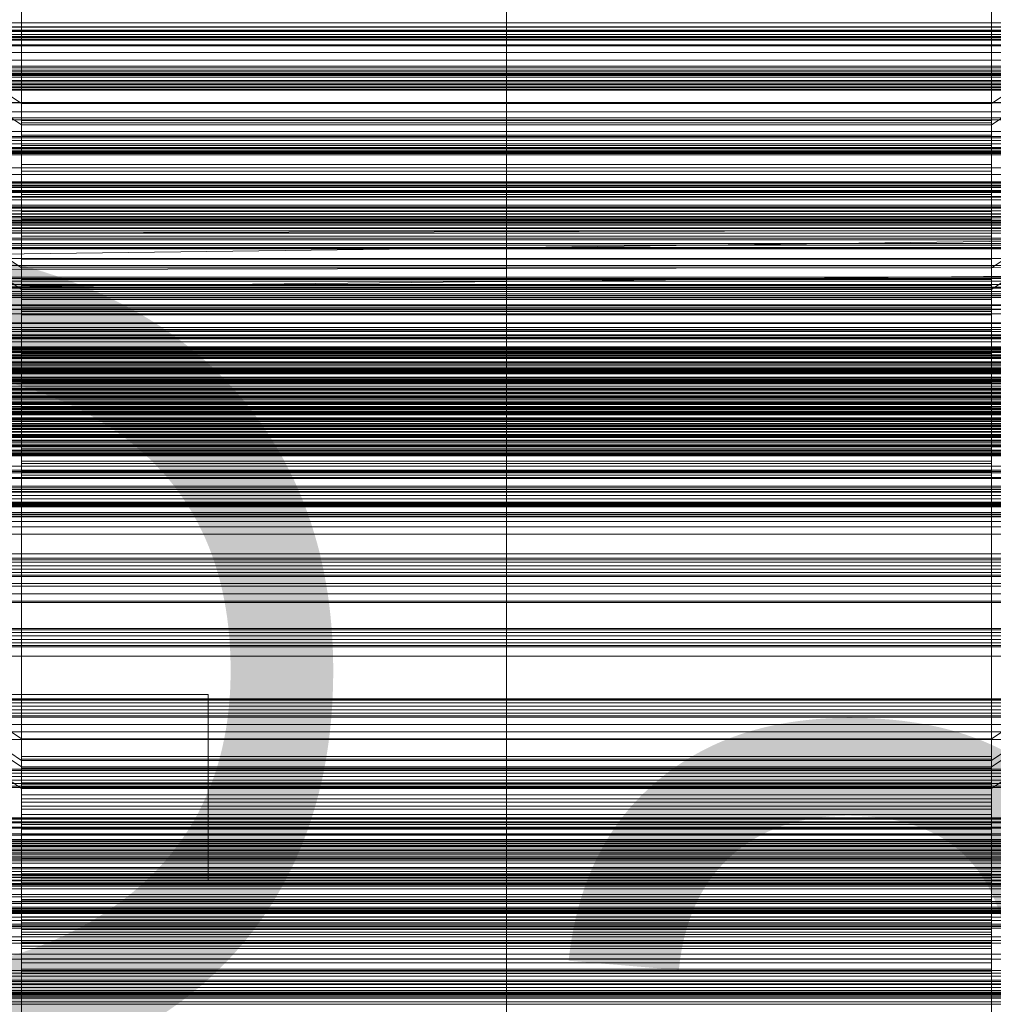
# Model space of a CAD drawing. Header units: millimetres. Extents: x -4395 to 65662, y -65530 to 6847.
# Tile 439 of 656: x -130 to 130, y -33423 to -33159. Entities that reach past the tile are written whole.
import ezdxf

# ---------------------------------------------------------------- set-up
doc = ezdxf.new("R2010")
doc.units = ezdxf.units.MM
for name, color, linetype, lineweight in [('COTAS_O', 1, 'Continuous', 0), ('COTAS_P', 1, 'Continuous', 0), ('frontal_briquetadora', 7, 'Continuous', 0), ('frontal_C01', 7, 'Continuous', 0), ('frontal_C01-mix', 7, 'Continuous', 0), ('frontal_C02', 7, 'Continuous', 0), ('frontal_C02-briq', 7, 'Continuous', 0), ('frontal_C03', 7, 'Continuous', 0), ('frontal_mezcladora', 7, 'Continuous', 0), ('frontal_secador', 7, 'Continuous', 0)]:
    doc.layers.add(name, color=color, linetype=linetype, lineweight=lineweight)
doc.dimstyles.new('R19_100', dxfattribs={"dimtxt": 250, "dimasz": 150, "dimexe": 150, "dimexo": 80, "dimgap": 100, "dimtad": 1, "dimtih": 1, "dimtoh": 1, "dimdsep": 46, "dimcen": 0.09, "dimadec": 0, "dimazin": 0, "dimtfac": 1, "dimtdec": 4, "dimtofl": 0, "dimtmove": 0, "dimatfit": 3, "dimfxl": 1, "dimtolj": 1, "dimtzin": 0, "dimarcsym": 0})

# ---------------------------------------------------------------- blocks, each defined once
blk = doc.blocks.new('DIM_R33_43')
at = {"layer": 'COTAS_O'}
for p, q in [((-1725, -33700), (-1575, -33655)), ((1725, -33700), (1575, -33655)), ((-1725, -34400), (-1725, -33700)), ((-1725, -33700), (1725, -33700)), ((-1725, -33700), (-1575, -33745)), ((1725, -33700), (1575, -33745)), ((1725, -34400), (1725, -33700))]:
    blk.add_line(p, q, dxfattribs=at)
blk.add_text('3450 O', height=250, dxfattribs=at).set_placement((0, -33600))
blk = doc.blocks.new('DIM_R33_44')
at = {"layer": 'COTAS_P'}
for p, q in [((-150, -32200), (550, -32200)), ((550, -32200), (505, -32350)), ((550, -34800), (550, -32200)), ((550, -32200), (595, -32350)), ((550, -34800), (505, -34650)), ((550, -34800), (595, -34650)), ((-150, -34800), (550, -34800))]:
    blk.add_line(p, q, dxfattribs=at)
blk.add_text('2600 P', height=250, rotation=90, dxfattribs=at).set_placement((450, -33500))
blk = doc.blocks.new('DIM_R33_46')
at = {"layer": 'COTAS_O'}
for p, q in [((-650, -33700), (50, -33700)), ((50, -33700), (5, -33850)), ((50, -34900), (50, -33700)), ((50, -33700), (95, -33850)), ((50, -34900), (5, -34750)), ((50, -34900), (95, -34750)), ((-650, -34900), (50, -34900))]:
    blk.add_line(p, q, dxfattribs=at)
blk.add_text('1200 O', height=250, rotation=90, dxfattribs=at).set_placement((-50, -34300))

msp = doc.modelspace()

# ---------------------------------------------------------------- linework, layer by layer
at = {"layer": 'frontal_briquetadora'}
msp.add_line((345, -33170), (-305, -33170), dxfattribs=at)
at = {"layer": 'frontal_C01'}
for p, q in [((-130, -33225.672), (-130, -33099.395)), ((0, -33225.672), (0, -33099.395)), ((130, -33225.672), (130, -33099.395)), ((-130, -33105.154), (-130, -33231.431)), ((0, -33105.154), (0, -33231.431)), ((130, -33105.154), (130, -33231.431)), ((-130, -33225.672), (-228.298, -33159.609)), ((228.298, -33159.609), (130, -33225.672)), ((300, -33166.179), (-300, -33166.179)), ((-228.298, -33165.368), (-130, -33231.431)), ((130, -33231.431), (228.298, -33165.368)), ((300, -33173.768), (-300, -33173.768)), ((-425, -33189.122), (425, -33189.122)), ((425, -33200.634), (-425, -33200.634)), ((425, -33203.46), (-425, -33203.46)), ((300, -33204.143), (-300, -33204.143)), ((300, -33210.34), (-300, -33210.34)), ((-425, -33214.972), (425, -33214.972)), ((-130, -33351.95), (-130, -33225.672)), ((0, -33225.672), (-130, -33225.672)), ((0, -33351.95), (0, -33225.672)), ((130, -33225.672), (0, -33225.672)), ((130, -33351.95), (130, -33225.672)), ((-130, -33231.431), (-130, -33230.406)), ((-130, -33230.406), (-130, -33231.111)), ((-130, -33230.406), (130, -33230.406)), ((-130, -33231.111), (-130, -33233.499)), ((-130, -33231.111), (130, -33231.111)), ((-130, -33231.431), (-130, -33357.709)), ((-130, -33231.431), (0, -33231.431)), ((-130, -33234.117), (-130, -33231.431)), ((-130, -33231.431), (130, -33231.431)), ((0, -33231.431), (0, -33357.709)), ((0, -33231.431), (130, -33231.431)), ((130, -33231.111), (130, -33230.406)), ((130, -33230.406), (130, -33231.431)), ((130, -33233.499), (130, -33231.111)), ((130, -33231.431), (130, -33357.709)), ((130, -33231.431), (130, -33234.117)), ((300, -33233.648), (-300, -33233.648)), ((-130, -33233.499), (-130, -33237.406)), ((-130, -33233.499), (130, -33233.499)), ((-130, -33238.281), (-130, -33234.117)), ((-130, -33234.117), (130, -33234.117)), ((130, -33237.406), (130, -33233.499)), ((130, -33234.117), (130, -33238.281)), ((300, -33238.029), (-300, -33238.029)), ((-130, -33237.406), (-130, -33242.567)), ((-130, -33237.406), (130, -33237.406)), ((130, -33242.567), (130, -33237.406)), ((-130, -33243.638), (-130, -33238.281)), ((-130, -33238.281), (130, -33238.281)), ((130, -33238.281), (130, -33243.638)), ((-130, -33242.567), (-130, -33248.629)), ((-130, -33242.567), (130, -33242.567)), ((130, -33248.629), (130, -33242.567)), ((-130, -33249.824), (-130, -33243.638)), ((-130, -33243.638), (130, -33243.638)), ((130, -33243.638), (130, -33249.824)), ((-148, -33246.801), (148, -33246.801)), ((-148, -33247.051), (148, -33247.051)), ((-148, -33247.164), (148, -33247.164)), ((-148, -33247.897), (148, -33247.897)), ((-148, -33248.116), (148, -33248.116)), ((-130, -33248.629), (-130, -33255.18)), ((130, -33248.629), (-130, -33248.629)), ((130, -33255.18), (130, -33248.629)), ((-148, -33249.282), (148, -33249.282)), ((-148, -33249.591), (148, -33249.591)), ((-148, -33251.11), (148, -33251.11)), ((-130, -33256.417), (-130, -33249.824)), ((-130, -33249.824), (130, -33249.824)), ((130, -33249.824), (130, -33256.417)), ((300, -33252.681), (-300, -33252.681)), ((250, -33252.594), (-250, -33252.594)), ((-148, -33251.49), (148, -33251.49)), ((148, -33253.258), (-148, -33253.258)), ((-148, -33253.681), (148, -33253.681)), ((300, -33254.949), (-300, -33254.949)), ((-148, -33255.579), (148, -33255.579)), ((-148, -33256.018), (148, -33256.018)), ((-130, -33255.18), (-130, -33261.773)), ((-130, -33255.18), (130, -33255.18)), ((-130, -33262.968), (-130, -33256.417)), ((-130, -33256.417), (130, -33256.417)), ((130, -33261.773), (130, -33255.18)), ((130, -33256.417), (130, -33262.968)), ((-250, -33257.389), (250, -33257.389)), ((-148, -33257.916), (148, -33257.916)), ((-148, -33258.339), (148, -33258.339)), ((300, -33259.947), (-300, -33259.947)), ((-148, -33260.107), (148, -33260.107)), ((-148, -33260.487), (148, -33260.487)), ((-130, -33261.773), (-130, -33267.959)), ((-130, -33261.773), (130, -33261.773)), ((130, -33267.959), (130, -33261.773)), ((-148, -33262.006), (148, -33262.006)), ((-148, -33262.316), (148, -33262.316)), ((-148, -33263.481), (148, -33263.481)), ((-148, -33263.7), (148, -33263.7)), ((-148, -33264.433), (148, -33264.433)), ((-130, -33269.03), (-130, -33262.968)), ((-130, -33262.968), (130, -33262.968)), ((130, -33262.968), (130, -33269.03)), ((-148, -33264.546), (148, -33264.546)), ((-148, -33264.796), (148, -33264.796)), ((-130, -33267.959), (-130, -33273.317)), ((-130, -33267.959), (130, -33267.959)), ((-130, -33274.191), (-130, -33269.03)), ((-130, -33269.03), (130, -33269.03)), ((130, -33273.317), (130, -33267.959)), ((130, -33269.03), (130, -33274.191)), ((-130, -33273.317), (-130, -33277.48)), ((-130, -33273.317), (130, -33273.317)), ((-130, -33278.098), (-130, -33274.191)), ((-130, -33274.191), (130, -33274.191)), ((130, -33277.48), (130, -33273.317)), ((130, -33274.191), (130, -33278.098)), ((-130, -33277.48), (-130, -33280.166)), ((-130, -33277.48), (130, -33277.48)), ((130, -33280.166), (130, -33277.48)), ((-130, -33280.486), (-130, -33278.098)), ((-130, -33278.098), (130, -33278.098)), ((-130, -33280.166), (-130, -33281.191)), ((-130, -33280.166), (130, -33280.166)), ((130, -33278.098), (130, -33280.486)), ((130, -33281.191), (130, -33280.166)), ((-130, -33281.191), (-130, -33280.486)), ((-130, -33280.486), (130, -33280.486)), ((-130, -33281.191), (130, -33281.191)), ((130, -33280.486), (130, -33281.191)), ((-130, -33351.95), (-228.298, -33285.886)), ((228.298, -33285.886), (130, -33351.95)), ((-228.298, -33291.645), (-130, -33357.709)), ((130, -33357.709), (228.298, -33291.645)), ((-425, -33315.399), (425, -33315.399)), ((425, -33326.911), (-425, -33326.911)), ((425, -33329.738), (-425, -33329.738)), ((-425, -33341.25), (425, -33341.25)), ((-130, -33478.228), (-130, -33351.95)), ((0, -33351.95), (-130, -33351.95)), ((0, -33478.228), (0, -33351.95)), ((130, -33351.95), (0, -33351.95)), ((130, -33478.228), (130, -33351.95)), ((-130, -33357.709), (-130, -33356.684)), ((-130, -33356.684), (-130, -33357.389)), ((-130, -33356.684), (130, -33356.684)), ((130, -33357.389), (130, -33356.684)), ((130, -33356.684), (130, -33357.709)), ((-130, -33357.389), (-130, -33359.777)), ((-130, -33357.389), (130, -33357.389)), ((-130, -33357.709), (-130, -33483.987)), ((-130, -33357.709), (0, -33357.709)), ((-130, -33360.395), (-130, -33357.709)), ((-130, -33357.709), (130, -33357.709)), ((0, -33357.709), (0, -33483.987)), ((0, -33357.709), (130, -33357.709)), ((130, -33359.777), (130, -33357.389)), ((130, -33357.709), (130, -33483.987)), ((130, -33357.709), (130, -33360.395)), ((-130, -33359.777), (-130, -33363.684)), ((-130, -33359.777), (130, -33359.777)), ((-130, -33364.558), (-130, -33360.395)), ((-130, -33360.395), (130, -33360.395)), ((130, -33363.684), (130, -33359.777)), ((130, -33360.395), (130, -33364.558)), ((-130, -33363.684), (-130, -33368.845)), ((-130, -33363.684), (130, -33363.684)), ((-130, -33369.915), (-130, -33364.558)), ((-130, -33364.558), (130, -33364.558)), ((130, -33368.845), (130, -33363.684)), ((130, -33364.558), (130, -33369.915)), ((-130, -33368.845), (-130, -33374.907)), ((-130, -33368.845), (130, -33368.845)), ((-130, -33376.101), (-130, -33369.915)), ((-130, -33369.915), (130, -33369.915)), ((130, -33374.907), (130, -33368.845)), ((130, -33369.915), (130, -33376.101)), ((-148, -33373.079), (148, -33373.079)), ((-148, -33373.329), (148, -33373.329)), ((-148, -33373.442), (148, -33373.442)), ((-148, -33374.175), (148, -33374.175)), ((-148, -33374.394), (148, -33374.394)), ((-130, -33374.907), (-130, -33381.458)), ((130, -33374.907), (-130, -33374.907)), ((130, -33381.458), (130, -33374.907)), ((-148, -33375.559), (148, -33375.559)), ((-148, -33375.869), (148, -33375.869)), ((-148, -33377.388), (148, -33377.388)), ((-148, -33377.767), (148, -33377.767)), ((-130, -33382.694), (-130, -33376.101)), ((-130, -33376.101), (130, -33376.101)), ((130, -33376.101), (130, -33382.694)), ((148, -33379.536), (-148, -33379.536)), ((-148, -33379.959), (148, -33379.959)), ((-148, -33381.857), (148, -33381.857)), ((-148, -33382.295), (148, -33382.295)), ((-130, -33381.458), (-130, -33388.051)), ((-130, -33381.458), (130, -33381.458)), ((-130, -33389.245), (-130, -33382.694)), ((-130, -33382.694), (130, -33382.694)), ((130, -33388.051), (130, -33381.458)), ((130, -33382.694), (130, -33389.245)), ((-148, -33384.193), (148, -33384.193)), ((-148, -33384.616), (148, -33384.616)), ((-148, -33386.385), (148, -33386.385)), ((-148, -33386.765), (148, -33386.765)), ((-148, -33388.283), (148, -33388.283)), ((-130, -33388.051), (-130, -33394.237)), ((-130, -33388.051), (130, -33388.051)), ((130, -33394.237), (130, -33388.051)), ((-148, -33388.593), (148, -33388.593)), ((-148, -33389.759), (148, -33389.759)), ((-148, -33389.978), (148, -33389.978)), ((-148, -33390.71), (148, -33390.71)), ((-148, -33390.824), (148, -33390.824)), ((-148, -33391.074), (148, -33391.074)), ((-130, -33395.308), (-130, -33389.245)), ((-130, -33389.245), (130, -33389.245)), ((130, -33389.245), (130, -33395.308)), ((-130, -33394.237), (-130, -33399.594)), ((-130, -33394.237), (130, -33394.237)), ((-130, -33400.469), (-130, -33395.308)), ((-130, -33395.308), (130, -33395.308)), ((130, -33399.594), (130, -33394.237)), ((130, -33395.308), (130, -33400.469)), ((-130, -33399.594), (-130, -33403.758)), ((-130, -33399.594), (130, -33399.594)), ((-130, -33404.376), (-130, -33400.469)), ((-130, -33400.469), (130, -33400.469)), ((130, -33403.758), (130, -33399.594)), ((130, -33400.469), (130, -33404.376)), ((-130, -33403.758), (-130, -33406.443)), ((-130, -33403.758), (130, -33403.758)), ((-130, -33406.763), (-130, -33404.376)), ((-130, -33404.376), (130, -33404.376)), ((130, -33406.443), (130, -33403.758)), ((130, -33404.376), (130, -33406.763)), ((-130, -33406.443), (-130, -33407.469)), ((-130, -33406.443), (130, -33406.443)), ((-130, -33407.469), (-130, -33406.763)), ((-130, -33406.763), (130, -33406.763)), ((130, -33407.469), (130, -33406.443)), ((130, -33406.763), (130, -33407.469)), ((-130, -33407.469), (130, -33407.469))]:
    msp.add_line(p, q, dxfattribs=at)
at = {"layer": 'frontal_C01-mix'}
for p, q in [((150, -33311), (-150, -33311)), ((-150, -33315), (150, -33315))]:
    msp.add_line(p, q, dxfattribs=at)
at = {"layer": 'frontal_C02'}
for p, q in [((-130, -33181.6), (-130, -33048.209)), ((0, -33181.6), (0, -33048.209)), ((130, -33181.6), (130, -33048.209)), ((-130, -33053.94), (-130, -33187.33)), ((0, -33053.94), (0, -33187.33)), ((130, -33053.94), (130, -33187.33)), ((-130, -33181.6), (-228.298, -33115.864)), ((228.298, -33115.864), (130, -33181.6)), ((-228.298, -33121.594), (-130, -33187.33)), ((130, -33187.33), (228.298, -33121.594)), ((-450, -33161.186), (450, -33161.186)), ((-310, -33161.099), (310, -33161.099)), ((307, -33161.099), (-307, -33161.099)), ((-425, -33163.647), (425, -33163.647)), ((310, -33163.962), (-310, -33163.962)), ((-307, -33161.993), (307, -33161.993)), ((450, -33173.108), (-450, -33173.108)), ((-2250, -33181.445), (2250, -33181.445)), ((-130, -33359.453), (-130, -33181.6)), ((0, -33181.6), (-130, -33181.6)), ((0, -33359.453), (0, -33181.6)), ((130, -33181.6), (0, -33181.6)), ((130, -33359.453), (130, -33181.6)), ((-2250, -33185.445), (2250, -33185.445)), ((-130, -33187.33), (-130, -33186.197)), ((-130, -33186.197), (-130, -33186.793)), ((-130, -33186.197), (130, -33186.197)), ((-130, -33186.793), (-130, -33189.078)), ((-130, -33186.793), (130, -33186.793)), ((-130, -33187.33), (-130, -33365.184)), ((-130, -33187.33), (0, -33187.33)), ((-130, -33190.116), (-130, -33187.33)), ((-130, -33187.33), (130, -33187.33)), ((0, -33187.33), (0, -33365.184)), ((0, -33187.33), (130, -33187.33)), ((130, -33186.793), (130, -33186.197)), ((130, -33186.197), (130, -33187.33)), ((130, -33189.078), (130, -33186.793)), ((130, -33187.33), (130, -33365.184)), ((130, -33187.33), (130, -33190.116)), ((-130, -33189.078), (-130, -33192.897)), ((-130, -33189.078), (130, -33189.078)), ((-130, -33194.364), (-130, -33190.116)), ((-130, -33190.116), (130, -33190.116)), ((130, -33192.897), (130, -33189.078)), ((130, -33190.116), (130, -33194.364)), ((-130, -33192.897), (-130, -33197.988)), ((-130, -33192.897), (130, -33192.897)), ((130, -33197.988), (130, -33192.897)), ((450, -33194.595), (-450, -33194.595)), ((-130, -33199.785), (-130, -33194.364)), ((-130, -33194.364), (130, -33194.364)), ((130, -33194.364), (130, -33199.785)), ((-130, -33197.988), (-130, -33204.005)), ((-130, -33197.988), (130, -33197.988)), ((130, -33204.005), (130, -33197.988)), ((-130, -33206.009), (-130, -33199.785)), ((-130, -33199.785), (130, -33199.785)), ((130, -33199.785), (130, -33206.009)), ((-148, -33202.583), (148, -33202.583)), ((-148, -33202.794), (148, -33202.794)), ((-148, -33202.985), (148, -33202.985)), ((-148, -33203.604), (148, -33203.604)), ((-148, -33203.972), (148, -33203.972)), ((-148, -33204.957), (148, -33204.957)), ((-148, -33205.477), (148, -33205.477)), ((-130, -33204.005), (-130, -33210.538)), ((130, -33204.005), (-130, -33204.005)), ((-130, -33212.613), (-130, -33206.009)), ((-130, -33206.009), (130, -33206.009)), ((130, -33210.538), (130, -33204.005)), ((130, -33206.009), (130, -33212.613)), ((-450, -33206.517), (450, -33206.517)), ((-148, -33206.761), (148, -33206.761)), ((-148, -33207.398), (148, -33207.398)), ((148, -33208.893), (-148, -33208.893)), ((-148, -33209.603), (148, -33209.603)), ((-148, -33211.208), (148, -33211.208)), ((-130, -33210.538), (-130, -33217.142)), ((-130, -33210.538), (130, -33210.538)), ((130, -33217.142), (130, -33210.538)), ((-148, -33211.943), (148, -33211.943)), ((-148, -33213.548), (148, -33213.548)), ((-148, -33214.258), (148, -33214.258)), ((-130, -33219.146), (-130, -33212.613)), ((-130, -33212.613), (130, -33212.613)), ((130, -33212.613), (130, -33219.146)), ((-148, -33215.754), (148, -33215.754)), ((-148, -33216.39), (148, -33216.39)), ((-148, -33217.674), (148, -33217.674)), ((-148, -33218.194), (148, -33218.194)), ((-148, -33219.18), (148, -33219.18)), ((-148, -33219.547), (148, -33219.547)), ((-130, -33217.142), (-130, -33223.367)), ((-130, -33217.142), (130, -33217.142)), ((-130, -33225.163), (-130, -33219.146)), ((-130, -33219.146), (130, -33219.146)), ((130, -33223.367), (130, -33217.142)), ((130, -33219.146), (130, -33225.163)), ((-148, -33220.167), (148, -33220.167)), ((-148, -33220.357), (148, -33220.357)), ((-148, -33220.568), (148, -33220.568)), ((-130, -33223.367), (-130, -33228.788)), ((-130, -33223.367), (130, -33223.367)), ((130, -33228.788), (130, -33223.367)), ((-130, -33230.255), (-130, -33225.163)), ((-130, -33225.163), (130, -33225.163)), ((130, -33225.163), (130, -33230.255)), ((-130, -33228.788), (-130, -33233.036)), ((-130, -33228.788), (130, -33228.788)), ((130, -33233.036), (130, -33228.788)), ((-130, -33234.073), (-130, -33230.255)), ((-130, -33230.255), (130, -33230.255)), ((130, -33230.255), (130, -33234.073)), ((-130, -33233.036), (-130, -33235.821)), ((-130, -33233.036), (130, -33233.036)), ((-130, -33236.358), (-130, -33234.073)), ((-130, -33234.073), (130, -33234.073)), ((130, -33235.821), (130, -33233.036)), ((130, -33234.073), (130, -33236.358)), ((-130, -33235.821), (-130, -33236.954)), ((-130, -33235.821), (130, -33235.821)), ((-130, -33236.954), (-130, -33236.358)), ((-130, -33236.358), (130, -33236.358)), ((-130, -33236.954), (130, -33236.954)), ((130, -33236.954), (130, -33235.821)), ((130, -33236.358), (130, -33236.954)), ((-311.15, -33241.621), (311.15, -33241.621)), ((-311.15, -33242.218), (311.15, -33242.218)), ((-311.15, -33242.755), (311.15, -33242.755)), ((-311.15, -33244.503), (311.15, -33244.503)), ((-311.15, -33245.54), (311.15, -33245.54)), ((-307, -33243.62), (307, -33243.62)), ((307, -33244.514), (-307, -33244.514)), ((-311.15, -33248.321), (311.15, -33248.321)), ((-311.15, -33249.788), (311.15, -33249.788)), ((-311.15, -33253.412), (311.15, -33253.412)), ((-311.15, -33255.209), (311.15, -33255.209)), ((-440, -33258.008), (440, -33258.008)), ((-440, -33258.219), (440, -33258.219)), ((-440, -33258.409), (440, -33258.409)), ((-440, -33259.029), (440, -33259.029)), ((-440, -33259.396), (440, -33259.396)), ((-440, -33260.382), (440, -33260.382)), ((-440, -33260.901), (440, -33260.901)), ((311.15, -33259.43), (-311.15, -33259.43)), ((-311.15, -33261.434), (311.15, -33261.434)), ((-440, -33262.186), (440, -33262.186)), ((-440, -33262.822), (440, -33262.822)), ((440, -33264.318), (-440, -33264.318)), ((-440, -33265.028), (440, -33265.028)), ((-440, -33266.633), (440, -33266.633)), ((-311.15, -33265.963), (311.15, -33265.963)), ((-440, -33267.368), (440, -33267.368)), ((-440, -33268.973), (440, -33268.973)), ((-440, -33269.683), (440, -33269.683)), ((-311.15, -33268.038), (311.15, -33268.038)), ((-440, -33271.178), (440, -33271.178)), ((-440, -33271.815), (440, -33271.815)), ((-425, -33270.442), (425, -33270.442)), ((-440, -33273.099), (440, -33273.099)), ((-440, -33273.619), (440, -33273.619)), ((-440, -33274.604), (440, -33274.604)), ((-440, -33274.972), (440, -33274.972)), ((-311.15, -33272.567), (311.15, -33272.567)), ((-311.15, -33274.571), (311.15, -33274.571)), ((-440, -33275.591), (440, -33275.591)), ((-440, -33275.781), (440, -33275.781)), ((-440, -33275.993), (440, -33275.993)), ((-311.15, -33278.791), (311.15, -33278.791)), ((425, -33281.896), (-425, -33281.896)), ((-311.15, -33280.588), (311.15, -33280.588)), ((425, -33285.583), (-425, -33285.583)), ((-311.15, -33284.212), (311.15, -33284.212)), ((-311.15, -33285.679), (311.15, -33285.679)), ((-311.15, -33288.46), (311.15, -33288.46)), ((-311.15, -33289.498), (311.15, -33289.498)), ((-311.15, -33291.246), (311.15, -33291.246)), ((-311.15, -33291.783), (311.15, -33291.783)), ((-311.15, -33292.379), (311.15, -33292.379)), ((310, -33292.241), (-310, -33292.241)), ((307, -33291.347), (-307, -33291.347)), ((-307, -33292.241), (307, -33292.241)), ((-310, -33295.105), (310, -33295.105)), ((-130, -33359.453), (-228.298, -33293.718)), ((228.298, -33293.718), (130, -33359.453)), ((-425, -33297.037), (425, -33297.037)), ((-228.298, -33299.448), (-130, -33365.184)), ((130, -33365.184), (228.298, -33299.448)), ((-130, -33649.948), (-130, -33359.453)), ((0, -33359.453), (-130, -33359.453)), ((0, -33649.948), (0, -33359.453)), ((130, -33359.453), (0, -33359.453)), ((130, -33649.948), (130, -33359.453)), ((-130, -33365.184), (-130, -33364.051)), ((-130, -33364.051), (-130, -33364.647)), ((-130, -33364.051), (130, -33364.051)), ((-130, -33364.647), (-130, -33366.932)), ((-130, -33364.647), (130, -33364.647)), ((130, -33364.647), (130, -33364.051)), ((130, -33364.051), (130, -33365.184)), ((130, -33366.932), (130, -33364.647)), ((-130, -33365.184), (-130, -33655.678)), ((-130, -33365.184), (0, -33365.184)), ((-130, -33367.969), (-130, -33365.184)), ((-130, -33365.184), (130, -33365.184)), ((-130, -33366.932), (-130, -33370.75)), ((-130, -33366.932), (130, -33366.932)), ((0, -33365.184), (0, -33655.678)), ((0, -33365.184), (130, -33365.184)), ((130, -33365.184), (130, -33655.678)), ((130, -33365.184), (130, -33367.969)), ((130, -33370.75), (130, -33366.932)), ((-130, -33372.217), (-130, -33367.969)), ((-130, -33367.969), (130, -33367.969)), ((130, -33367.969), (130, -33372.217)), ((-130, -33370.75), (-130, -33375.842)), ((-130, -33370.75), (130, -33370.75)), ((-130, -33377.638), (-130, -33372.217)), ((-130, -33372.217), (130, -33372.217)), ((130, -33375.842), (130, -33370.75)), ((130, -33372.217), (130, -33377.638)), ((-130, -33375.842), (-130, -33381.859)), ((-130, -33375.842), (130, -33375.842)), ((-130, -33383.863), (-130, -33377.638)), ((-130, -33377.638), (130, -33377.638)), ((130, -33381.859), (130, -33375.842)), ((130, -33377.638), (130, -33383.863)), ((-148, -33380.437), (148, -33380.437)), ((-148, -33380.648), (148, -33380.648)), ((-148, -33380.838), (148, -33380.838)), ((-148, -33381.458), (148, -33381.458)), ((-148, -33381.825), (148, -33381.825)), ((-148, -33382.811), (148, -33382.811)), ((-130, -33381.859), (-130, -33388.392)), ((130, -33381.859), (-130, -33381.859)), ((130, -33388.392), (130, -33381.859)), ((-148, -33383.331), (148, -33383.331)), ((-148, -33384.615), (148, -33384.615)), ((-148, -33385.251), (148, -33385.251)), ((-130, -33390.467), (-130, -33383.863)), ((-130, -33383.863), (130, -33383.863)), ((130, -33383.863), (130, -33390.467)), ((148, -33386.747), (-148, -33386.747)), ((-148, -33387.457), (148, -33387.457)), ((-130, -33388.392), (-130, -33394.996)), ((-130, -33388.392), (130, -33388.392)), ((130, -33394.996), (130, -33388.392)), ((-148, -33389.062), (148, -33389.062)), ((-148, -33389.797), (148, -33389.797)), ((-130, -33397), (-130, -33390.467)), ((-130, -33390.467), (130, -33390.467)), ((130, -33390.467), (130, -33397)), ((-148, -33391.402), (148, -33391.402)), ((-148, -33392.112), (148, -33392.112)), ((-148, -33393.607), (148, -33393.607)), ((-148, -33394.244), (148, -33394.244)), ((-148, -33395.528), (148, -33395.528)), ((-148, -33396.048), (148, -33396.048)), ((-130, -33394.996), (-130, -33401.22)), ((-130, -33394.996), (130, -33394.996)), ((130, -33401.22), (130, -33394.996)), ((-148, -33397.033), (148, -33397.033)), ((-148, -33397.401), (148, -33397.401)), ((-148, -33398.02), (148, -33398.02)), ((-148, -33398.211), (148, -33398.211)), ((-148, -33398.422), (148, -33398.422)), ((-130, -33403.017), (-130, -33397)), ((-130, -33397), (130, -33397)), ((130, -33397), (130, -33403.017)), ((-130, -33401.22), (-130, -33406.641)), ((-130, -33401.22), (130, -33401.22)), ((130, -33406.641), (130, -33401.22)), ((-130, -33408.108), (-130, -33403.017)), ((-130, -33403.017), (130, -33403.017)), ((130, -33403.017), (130, -33408.108)), ((-130, -33406.641), (-130, -33410.889)), ((-130, -33406.641), (130, -33406.641)), ((130, -33410.889), (130, -33406.641)), ((-130, -33411.927), (-130, -33408.108)), ((-130, -33408.108), (130, -33408.108)), ((130, -33408.108), (130, -33411.927)), ((-130, -33410.889), (-130, -33413.675)), ((-130, -33410.889), (130, -33410.889)), ((-130, -33414.212), (-130, -33411.927)), ((-130, -33411.927), (130, -33411.927)), ((130, -33413.675), (130, -33410.889)), ((130, -33411.927), (130, -33414.212)), ((-130, -33413.675), (-130, -33414.808)), ((-130, -33413.675), (130, -33413.675)), ((-130, -33414.808), (-130, -33414.212)), ((-130, -33414.212), (130, -33414.212)), ((-130, -33414.808), (130, -33414.808)), ((130, -33414.808), (130, -33413.675)), ((130, -33414.212), (130, -33414.808))]:
    msp.add_line(p, q, dxfattribs=at)
at = {"layer": 'frontal_C02-briq'}
msp.add_line((295, -33170), (-255, -33170), dxfattribs=at)
at = {"layer": 'frontal_C03'}
for p, q in [((1270, -33171.622), (-1230, -33171.622)), ((1270, -33172.008), (-1230, -33172.008)), ((1270, -33172.675), (-1230, -33172.675)), ((-1230, -33173.607), (1270, -33173.607)), ((1270, -33174.549), (-1230, -33174.549)), ((1270, -33175.481), (-1230, -33175.481)), ((1270, -33176.147), (-1230, -33176.147)), ((1270, -33176.533), (-1230, -33176.533)), ((1270, -33190.463), (-1230, -33190.463)), ((1270, -33190.849), (-1230, -33190.849)), ((1270, -33191.515), (-1230, -33191.515)), ((-1230, -33192.448), (1270, -33192.448)), ((1270, -33193.39), (-1230, -33193.39)), ((1270, -33194.322), (-1230, -33194.322)), ((1270, -33194.988), (-1230, -33194.988)), ((1270, -33195.374), (-1230, -33195.374)), ((1270, -33209.304), (-1230, -33209.304)), ((1270, -33209.69), (-1230, -33209.69)), ((1270, -33210.356), (-1230, -33210.356)), ((-1230, -33211.289), (1270, -33211.289)), ((1270, -33212.231), (-1230, -33212.231)), ((1270, -33213.163), (-1230, -33213.163)), ((1270, -33213.829), (-1230, -33213.829)), ((1270, -33214.215), (-1230, -33214.215)), ((1270, -33228.145), (-1230, -33228.145)), ((1270, -33228.531), (-1230, -33228.531)), ((1270, -33229.197), (-1230, -33229.197)), ((-1230, -33230.129), (1270, -33230.129)), ((1270, -33230.841), (-1230, -33230.841)), ((1270, -33230.926), (-1230, -33230.926)), ((1270, -33231.072), (-1230, -33231.072)), ((1270, -33232.004), (-1230, -33232.004)), ((1270, -33232.67), (-1230, -33232.67)), ((1270, -33233.056), (-1230, -33233.056)), ((1270, -33235.54), (-1230, -33235.54)), ((1270, -33235.782), (-1230, -33235.782)), ((1270, -33236.725), (-1230, -33236.725)), ((1270, -33236.791), (-1230, -33236.791)), ((1270, -33240.396), (-1230, -33240.396)), ((1270, -33240.585), (-1230, -33240.585)), ((1270, -33244.309), (-1230, -33244.309)), ((1270, -33244.671), (-1230, -33244.671)), ((1270, -33246.986), (-1230, -33246.986)), ((1270, -33247.246), (-1230, -33247.246)), ((1270, -33247.372), (-1230, -33247.372)), ((1270, -33247.529), (-1230, -33247.529)), ((1270, -33248.038), (-1230, -33248.038)), ((-1230, -33248.97), (1270, -33248.97)), ((1270, -33249.913), (-1230, -33249.913)), ((1270, -33250.845), (-1230, -33250.845)), ((1516, -33251.456), (-1476, -33251.456)), ((1516, -33251.483), (-1476, -33251.483)), ((1516, -33252.447), (-1476, -33252.447)), ((1516, -33252.473), (-1476, -33252.473)), ((1516, -33252.925), (-1476, -33252.925)), ((1516, -33253), (-1476, -33253)), ((1516, -33253.915), (-1476, -33253.915)), ((1270, -33251.511), (-1230, -33251.511)), ((1270, -33251.897), (-1230, -33251.897)), ((1516, -33253.991), (-1476, -33253.991)), ((1516, -33255.665), (-1476, -33255.665)), ((1516, -33255.778), (-1476, -33255.778)), ((1270, -33255.811), (-1230, -33255.811)), ((1270, -33256.233), (-1230, -33256.233)), ((-1230, -33256.239), (1270, -33256.239)), ((-1230, -33256.567), (1270, -33256.567)), ((1516, -33256.655), (-1476, -33256.655)), ((1516, -33256.769), (-1476, -33256.769)), ((1516, -33259.259), (-1476, -33259.259)), ((-1476, -33259.393), (1516, -33259.393)), ((1516, -33260.25), (-1476, -33260.25)), ((-1476, -33260.384), (1516, -33260.384)), ((1516, -33263.161), (-1476, -33263.161)), ((1516, -33263.295), (-1476, -33263.295)), ((1516, -33264.152), (-1476, -33264.152)), ((1516, -33264.285), (-1476, -33264.285)), ((1516, -33266.776), (-1476, -33266.776)), ((1516, -33266.889), (-1476, -33266.889)), ((1270, -33265.827), (-1230, -33265.827)), ((1270, -33265.987), (-1230, -33265.987)), ((1270, -33266.213), (-1230, -33266.213)), ((1270, -33266.321), (-1230, -33266.321)), ((1270, -33266.879), (-1230, -33266.879)), ((1516, -33267.767), (-1476, -33267.767)), ((1516, -33267.88), (-1476, -33267.88)), ((1516, -33269.554), (-1476, -33269.554)), ((1516, -33269.629), (-1476, -33269.629)), ((-1230, -33267.811), (1270, -33267.811)), ((1270, -33268.297), (-1230, -33268.297)), ((1270, -33268.724), (-1230, -33268.724)), ((1270, -33268.754), (-1230, -33268.754)), ((1270, -33269.686), (-1230, -33269.686)), ((-1580, -33272.082), (1620, -33272.082)), ((1516, -33270.544), (-1476, -33270.544)), ((1516, -33270.62), (-1476, -33270.62)), ((1516, -33271.071), (-1476, -33271.071)), ((1516, -33271.098), (-1476, -33271.098)), ((1516, -33272.062), (-1476, -33272.062)), ((1516, -33272.089), (-1476, -33272.089)), ((1270, -33270.352), (-1230, -33270.352)), ((1270, -33270.738), (-1230, -33270.738)), ((1270, -33275.024), (-1230, -33275.024)), ((1620, -33276.082), (-1580, -33276.082)), ((1270, -33275.307), (-1230, -33275.307)), ((1270, -33279.864), (-1230, -33279.864)), ((1270, -33280.227), (-1230, -33280.227)), ((1270, -33281.969), (-1230, -33281.969)), ((1270, -33282.158), (-1230, -33282.158)), ((1270, -33284.668), (-1230, -33284.668)), ((1270, -33285.054), (-1230, -33285.054)), ((1270, -33285.72), (-1230, -33285.72)), ((1270, -33285.763), (-1230, -33285.763)), ((1270, -33285.829), (-1230, -33285.829)), ((-1230, -33286.652), (1270, -33286.652)), ((1270, -33287.594), (-1230, -33287.594)), ((1270, -33288.527), (-1230, -33288.527)), ((1270, -33288.753), (-1230, -33288.753)), ((1270, -33288.995), (-1230, -33288.995)), ((1270, -33289.193), (-1230, -33289.193)), ((1270, -33289.579), (-1230, -33289.579)), ((1270, -33293.61), (-1230, -33293.61)), ((1270, -33293.695), (-1230, -33293.695)), ((1270, -33303.509), (-1230, -33303.509)), ((1270, -33303.895), (-1230, -33303.895)), ((1270, -33304.561), (-1230, -33304.561)), ((-1230, -33305.493), (1270, -33305.493)), ((1270, -33306.435), (-1230, -33306.435)), ((1270, -33307.368), (-1230, -33307.368)), ((1270, -33308.034), (-1230, -33308.034)), ((1270, -33308.42), (-1230, -33308.42)), ((1270, -33322.35), (-1230, -33322.35)), ((1270, -33322.736), (-1230, -33322.736)), ((1270, -33323.402), (-1230, -33323.402)), ((-1230, -33324.334), (1270, -33324.334)), ((1270, -33325.276), (-1230, -33325.276)), ((1270, -33326.208), (-1230, -33326.208)), ((1270, -33326.875), (-1230, -33326.875)), ((1270, -33327.261), (-1230, -33327.261)), ((1270, -33341.191), (-1230, -33341.191)), ((1270, -33341.577), (-1230, -33341.577)), ((1270, -33342.243), (-1230, -33342.243)), ((-1230, -33343.175), (1270, -33343.175)), ((1270, -33344.117), (-1230, -33344.117)), ((1270, -33345.049), (-1230, -33345.049)), ((1270, -33345.716), (-1230, -33345.716)), ((1270, -33346.102), (-1230, -33346.102)), ((-1580, -33348.082), (1620, -33348.082)), ((-1580, -33352.082), (1620, -33352.082)), ((1270, -33360.032), (-1230, -33360.032)), ((1270, -33360.418), (-1230, -33360.418)), ((1270, -33361.084), (-1230, -33361.084)), ((-1230, -33362.016), (1270, -33362.016)), ((1270, -33362.958), (-1230, -33362.958)), ((1270, -33363.89), (-1230, -33363.89)), ((1270, -33364.557), (-1230, -33364.557)), ((1270, -33364.943), (-1230, -33364.943)), ((1270, -33378.873), (-1230, -33378.873)), ((1270, -33379.259), (-1230, -33379.259)), ((1270, -33379.925), (-1230, -33379.925)), ((-1230, -33380.857), (1270, -33380.857)), ((1270, -33381.799), (-1230, -33381.799)), ((1270, -33382.731), (-1230, -33382.731)), ((1270, -33383.398), (-1230, -33383.398)), ((1270, -33383.784), (-1230, -33383.784)), ((1270, -33397.714), (-1230, -33397.714)), ((1270, -33398.1), (-1230, -33398.1)), ((1270, -33398.766), (-1230, -33398.766)), ((-1230, -33399.698), (1270, -33399.698)), ((1270, -33400.64), (-1230, -33400.64)), ((1270, -33401.572), (-1230, -33401.572)), ((1270, -33402.239), (-1230, -33402.239)), ((1270, -33402.625), (-1230, -33402.625)), ((1270, -33415.482), (-1230, -33415.482)), ((1270, -33415.567), (-1230, -33415.567)), ((1270, -33416.555), (-1230, -33416.555)), ((1270, -33416.941), (-1230, -33416.941)), ((1270, -33417.607), (-1230, -33417.607)), ((-1230, -33418.539), (1270, -33418.539)), ((1270, -33419.481), (-1230, -33419.481)), ((1270, -33420.182), (-1230, -33420.182)), ((1270, -33420.413), (-1230, -33420.413)), ((1270, -33420.424), (-1230, -33420.424)), ((1270, -33421.08), (-1230, -33421.08)), ((1270, -33421.466), (-1230, -33421.466))]:
    msp.add_line(p, q, dxfattribs=at)
at = {"layer": 'frontal_mezcladora'}
for p, q in [((-980, -33340), (-80, -33340)), ((-80, -33390), (-80, -33340)), ((-980, -33390), (-80, -33390))]:
    msp.add_line(p, q, dxfattribs=at)
at = {"layer": 'frontal_secador'}
for p, q in [((1250, -33160), (-1250, -33160)), ((1320, -33162), (-1320, -33162)), ((1320, -33162.273), (-1320, -33162.273)), ((1320, -33163.072), (-1320, -33163.072)), ((1250, -33162), (-1250, -33162)), ((1320, -33164.343), (-1320, -33164.343)), ((1320, -33166), (-1320, -33166)), ((1250, -33164.651), (-1250, -33164.651)), ((1250, -33165.859), (-1250, -33165.859)), ((-1250, -33166), (1250, -33166)), ((1320, -33167.929), (-1320, -33167.929)), ((-1320, -33170), (1320, -33170)), ((1320, -33172.071), (-1320, -33172.071)), ((-1250, -33170), (1250, -33170)), ((1320, -33174), (-1320, -33174)), ((1250, -33174.141), (-1250, -33174.141)), ((1320, -33175.657), (-1320, -33175.657)), ((1320, -33176.928), (-1320, -33176.928)), ((1250, -33177.285), (-1250, -33177.285)), ((1320, -33177.727), (-1320, -33177.727)), ((1320, -33178), (-1320, -33178)), ((1250, -33178), (-1250, -33178)), ((1250, -33181.314), (-1250, -33181.314)), ((1250, -33183.856), (-1250, -33183.856)), ((1250, -33185.455), (-1250, -33185.455)), ((1250, -33186), (-1250, -33186)), ((1360, -33193.5), (-1360, -33193.5)), ((1360, -33194.863), (-1360, -33194.863)), ((1250, -33193.75), (-1250, -33193.75)), ((1360, -33198.859), (-1360, -33198.859)), ((1360, -33205.216), (-1360, -33205.216)), ((1360, -33213.5), (-1360, -33213.5)), ((1250, -33212.924), (-1250, -33212.924)), ((413, -33215), (-433.02, -33225.78)), ((413, -33215), (-424.22, -33216.98)), ((413, -33215), (-417.18, -33215.22)), ((-413, -33215), (413, -33215)), ((1360, -33223.147), (-1360, -33223.147)), ((407, -33225), (-423.38, -33233.82)), ((407, -33225), (-416.18, -33226.62)), ((407, -33225), (-410.42, -33225.18)), ((-407, -33225), (407, -33225)), ((-1360, -33233.5), (1360, -33233.5)), ((-1250, -33233.5), (1250, -33233.5)), ((1360, -33243.853), (-1360, -33243.853)), ((-1400, -33250), (1400, -33250)), ((-1250, -33250), (1250, -33250)), ((1360, -33253.5), (-1360, -33253.5)), ((1250, -33254.076), (-1250, -33254.076)), ((-1250, -33255), (1250, -33255)), ((1360, -33261.784), (-1360, -33261.784)), ((1360, -33268.141), (-1360, -33268.141)), ((1360, -33272.137), (-1360, -33272.137)), ((1360, -33273.5), (-1360, -33273.5)), ((1250, -33273.25), (-1250, -33273.25)), ((1250, -33289.715), (-1250, -33289.715)), ((1250, -33302.349), (-1250, -33302.349)), ((1250, -33310.291), (-1250, -33310.291)), ((1250, -33313), (-1250, -33313)), ((-1250, -33345), (1250, -33345)), ((-1250, -33350), (1250, -33350)), ((-1250, -33396), (1250, -33396)), ((-1250, -33402), (1250, -33402)), ((-1250, -33405), (1250, -33405)), ((1250, -33406), (-1250, -33406)), ((-1250, -33406.659), (1250, -33406.659)), ((1250, -33409.659), (-1250, -33409.659)), ((-1250, -33411), (1250, -33411)), ((1250, -33414), (-1250, -33414)), ((-1250, -33414.728), (1250, -33414.728)), ((-1250, -33417.588), (1250, -33417.588)), ((1250, -33417.611), (-1250, -33417.611)), ((1250, -33417.728), (-1250, -33417.728)), ((-1250, -33419.387), (1250, -33419.387)), ((1250, -33419.918), (-1250, -33419.918)), ((-1250, -33420), (1250, -33420)), ((1250, -33420.588), (-1250, -33420.588)), ((1250, -33422.387), (-1250, -33422.387)), ((1250, -33423), (-1250, -33423))]:
    msp.add_line(p, q, dxfattribs=at)

# ---------------------------------------------------------------- dimensions: what is measured, and where the dimension line sits
at = {"layer": 'COTAS_O'}
for p1, p2, distance, picture, middle in [((-650, -34900), (-650, -33700), -700, 'DIM_R33_46', (50, -34300)), ((-1725, -34400), (1725, -34400), 700, 'DIM_R33_43', (0, -33700))]:
    dim = msp.add_aligned_dim(p1=p1, p2=p2, distance=distance, text='<> O', dimstyle='R19_100', dxfattribs=at)
    dim.commit()
    dim.dimension.update_dxf_attribs({"geometry": picture, "text_midpoint": middle})
at = {"layer": 'COTAS_P'}
dim = msp.add_aligned_dim(p1=(-150, -34800), p2=(-150, -32200), distance=-700, text='<> P', dimstyle='R19_100', dxfattribs=at)
dim.commit()
dim.dimension.update_dxf_attribs({"geometry": 'DIM_R33_44', "text_midpoint": (550, -33500)})

doc.saveas('drawing.dxf')
